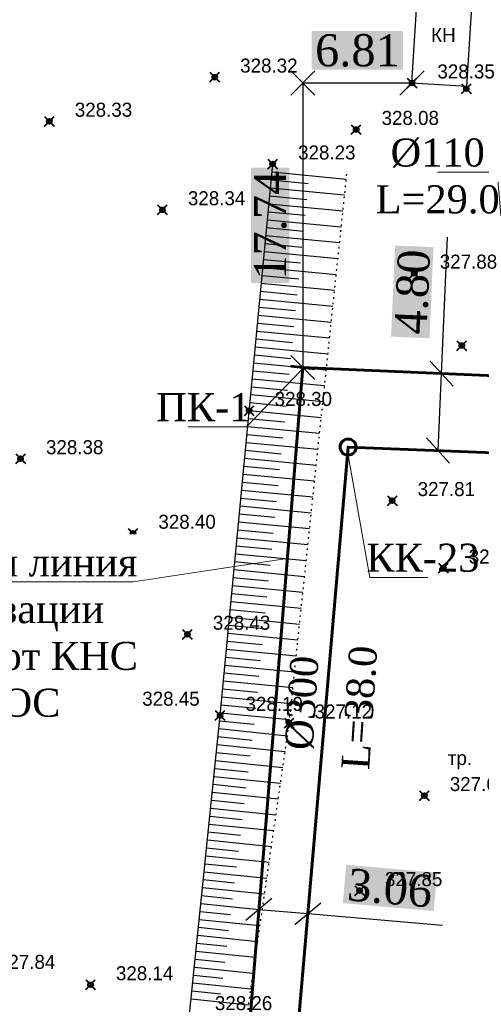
# Model space of a CAD drawing. Header units: metres. Extents: x 703769 to 722343, y 4313031 to 4317457.
# Tile 372 of 409: x 708340 to 708368, y 4316337 to 4316399. Entities that reach past the tile are written whole.
import ezdxf
from ezdxf import colors
from ezdxf.entities.mleader import LeaderData, LeaderLine
from ezdxf.math import Vec2, Vec3

# ---------------------------------------------------------------- set-up
doc = ezdxf.new("R2010")
doc.units = ezdxf.units.M
doc.header["$LTSCALE"] = 0.5
doc.header["$PDMODE"] = 35
doc.header["$PDSIZE"] = 0.3
doc.linetypes.add('ДОРОГИ_СТРОЯЩ', pattern=[9, 8, -1])
doc.linetypes.add('Контура низ откосов  Штриховая 0.1-0.5 - - - - - - -', pattern=[0.6, 0.1, -0.5])
for name, color, linetype in [('(004) Точки рельефа', 7, 'Continuous'), ('(007) Здания', 7, 'Continuous'), ('(025) Дорога', 7, 'Continuous'), ('(035) Откосы', 7, 'Continuous')]:
    doc.layers.add(name, color=color, linetype=linetype)
for name, color, linetype, lineweight in [('HK1', 36, 'Continuous', 60), ('ВК_В1', 134, 'Continuous', 40), ('ВОДОПРОВОД текст', 7, 'Continuous', 50)]:
    doc.layers.add(name, color=color, linetype=linetype, lineweight=lineweight)
doc.styles.add('BM-431', font='txt')
doc.styles.add('D-431', font='txt')
doc.styles.add('Interproekt', font='isocpeur.ttf', dxfattribs={"width": 0.95, "oblique": 15})
doc.styles.add('P-131', font='txt')
doc.styles.get("Standard").update_dxf_attribs({"font": 'times.ttf'})
doc.styles.add('Times New Roman', font='times.ttf')
doc.dimstyles.new('300', dxfattribs={"dimtxt": 2, "dimasz": 1.5, "dimexe": 0, "dimexo": 0, "dimgap": 1, "dimtad": 1, "dimzin": 0, "dimdsep": 46, "dimtxsty": 'Standard', "dimblk": 'OBLIQUE', "dimcen": 0, "dimclrd": 1, "dimclre": 1, "dimclrt": 1, "dimadec": 1, "dimazin": 0, "dimtfac": 1, "dimtofl": 0, "dimtmove": 0, "dimatfit": 3, "dimfxl": 3, "dimtfill": 2, "dimtfillclr": 7, "dimtolj": 1, "dimtzin": 0, "dimlwd": 25, "dimlwe": -1, "dimarcsym": 0})

# ---------------------------------------------------------------- blocks, each defined once
blk = doc.blocks.new('_Dot')
at = {"color": 0, "linetype": 'ByBlock', "lineweight": -2}
blk.add_line((-0.5, 0), (-1, 0), dxfattribs=at)
at = {"color": 0, "linetype": 'ByBlock', "const_width": 0.5}
blk.add_lwpolyline([(-0.25, 0, 1), (0.25, 0, 1)], format="xyb", close=True, dxfattribs=at)
blk = doc.blocks.new('*U279')
at = {"color": 1, "lineweight": 60, "flags": 128}
blk.add_lwpolyline([(-0.015, -0.757), (0.015, 0.757)], dxfattribs=at)
blk = doc.blocks.new('*U280')
at = {"color": 0, "linetype": 'ByBlock', "lineweight": -2, "transparency": 16777216, "rotation": 265.3607036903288}
blk.add_blockref('*U279', (708357.248, 4316377.175), dxfattribs=at)
blk = doc.blocks.new('A$C462cf302')
at = {"layer": '(007) Здания', "elevation": 0.801}
blk.add_lwpolyline([(-6.11, 100.487), (-6.483, 94.527), (-9.874, 94.739), (-9.5, 100.699)], close=True, dxfattribs=at)
at = {"layer": '(035) Откосы'}
for p, q in [((-18.609, 89.191, -0.341), (-13.97, 88.749, -0.341)), ((-18.657, 88.695, -0.341), (-16.34, 88.474, -0.341)), ((-18.704, 88.2, -0.341), (-14.074, 87.758, -0.341)), ((-18.799, 87.208, -0.341), (-14.179, 86.767, -0.341)), ((-18.751, 87.704, -0.341), (-16.439, 87.483, -0.341)), ((-18.846, 86.712, -0.341), (-16.538, 86.492, -0.341)), ((-18.893, 86.216, -0.341), (-14.283, 85.776, -0.341)), ((-18.94, 85.72, -0.341), (-16.638, 85.501, -0.341)), ((-19.035, 84.728, -0.341), (-16.737, 84.509, -0.341)), ((-18.988, 85.224, -0.341), (-14.387, 84.786, -0.341)), ((-19.082, 84.233, -0.341), (-14.491, 83.795, -0.341)), ((-19.13, 83.737, -0.341), (-16.836, 83.518, -0.341)), ((-19.177, 83.241, -0.341), (-14.595, 82.804, -0.341)), ((-19.224, 82.745, -0.341), (-16.935, 82.527, -0.341)), ((-19.319, 81.753, -0.341), (-17.035, 81.536, -0.341)), ((-19.271, 82.249, -0.341), (-14.699, 81.813, -0.341)), ((-19.366, 81.257, -0.341), (-14.803, 80.822, -0.341)), ((-19.413, 80.762, -0.341), (-17.134, 80.544, -0.341)), ((-19.46, 80.266, -0.341), (-14.907, 79.832, -0.341)), ((-19.555, 79.274, -0.341), (-15.011, 78.841, -0.341)), ((-19.508, 79.77, -0.341), (-17.233, 79.553, -0.341)), ((-19.602, 78.778, -0.341), (-17.333, 78.562, -0.341)), ((-19.65, 78.282, -0.341), (-15.115, 77.85, -0.341)), ((-19.697, 77.786, -0.341), (-17.432, 77.57, -0.341)), ((-19.791, 76.795, -0.341), (-17.531, 76.579, -0.341)), ((-19.744, 77.29, -0.341), (-15.219, 76.859, -0.341)), ((-19.839, 76.299, -0.341), (-15.323, 75.868, -0.341)), ((-19.886, 75.803, -0.341), (-17.631, 75.588, -0.341)), ((-19.933, 75.307, -0.341), (-15.427, 74.877, -0.341)), ((-20.028, 74.315, -0.341), (-15.531, 73.887, -0.341)), ((-19.981, 74.811, -0.341), (-17.73, 74.597, -0.341)), ((-20.075, 73.819, -0.341), (-17.829, 73.605, -0.341)), ((-20.122, 73.324, -0.341), (-15.635, 72.896, -0.341)), ((-20.17, 72.828, -0.341), (-17.929, 72.614, -0.341)), ((-20.264, 71.836, -0.341), (-18.028, 71.623, -0.341)), ((-20.217, 72.332, -0.341), (-15.74, 71.905, -0.341)), ((-20.312, 71.34, -0.341), (-15.844, 70.914, -0.341)), ((-20.359, 70.844, -0.341), (-18.127, 70.631, -0.341)), ((-20.406, 70.348, -0.341), (-15.948, 69.923, -0.341)), ((-20.453, 69.853, -0.341), (-18.227, 69.64, -0.341)), ((-20.548, 68.861, -0.341), (-18.326, 68.649, -0.341)), ((-20.501, 69.357, -0.341), (-16.052, 68.932, -0.341)), ((-20.595, 68.365, -0.341), (-16.156, 67.942, -0.341)), ((-20.642, 67.869, -0.341), (-18.425, 67.658, -0.341)), ((-20.69, 67.373, -0.341), (-16.26, 66.951, -0.341)), ((-20.784, 66.381, -0.341), (-16.364, 65.96, -0.341)), ((-20.737, 66.877, -0.341), (-18.524, 66.666, -0.341)), ((-20.832, 65.886, -0.341), (-18.624, 65.675, -0.341)), ((-20.879, 65.39, -0.341), (-16.468, 64.969, -0.341)), ((-20.926, 64.894, -0.341), (-18.723, 64.684, -0.341)), ((-21.021, 63.902, -0.341), (-18.822, 63.693, -0.341)), ((-20.973, 64.398, -0.341), (-16.572, 63.978, -0.341)), ((-21.068, 63.406, -0.341), (-16.676, 62.988, -0.341)), ((-21.115, 62.91, -0.341), (-18.922, 62.701, -0.341)), ((-21.163, 62.415, -0.341), (-16.78, 61.997, -0.341)), ((-21.257, 61.423, -0.341), (-16.884, 61.006, -0.341)), ((-21.21, 61.919, -0.341), (-19.021, 61.71, -0.341)), ((-21.304, 60.927, -0.341), (-19.12, 60.719, -0.341)), ((-21.352, 60.431, -0.341), (-16.988, 60.015, -0.341)), ((-21.399, 59.935, -0.341), (-19.22, 59.727, -0.341)), ((-21.494, 58.944, -0.341), (-19.319, 58.736, -0.341)), ((-21.446, 59.439, -0.341), (-17.092, 59.024, -0.341)), ((-21.541, 58.448, -0.341), (-17.197, 58.033, -0.341)), ((-21.588, 57.952, -0.341), (-19.418, 57.745, -0.341)), ((-21.635, 57.456, -0.341), (-17.301, 57.043, -0.341)), ((-21.683, 56.96, -0.341), (-19.518, 56.754, -0.341)), ((-21.777, 55.968, -0.341), (-19.617, 55.762, -0.341)), ((-21.73, 56.464, -0.341), (-17.405, 56.052, -0.341)), ((-21.824, 55.472, -0.341), (-17.509, 55.061, -0.341)), ((-21.874, 54.977, -0.341), (-19.725, 54.757, -0.341)), ((-21.925, 54.481, -0.341), (-17.646, 54.043, -0.341)), ((-22.026, 53.49, -0.341), (-17.789, 53.056, -0.341)), ((-21.976, 53.986, -0.341), (-19.847, 53.768, -0.341)), ((-22.077, 52.995, -0.341), (-19.968, 52.779, -0.341)), ((-22.128, 52.499, -0.341), (-17.931, 52.069, -0.341)), ((-22.179, 52.004, -0.341), (-20.09, 51.79, -0.341)), ((-22.28, 51.013, -0.341), (-20.212, 50.801, -0.341)), ((-22.23, 51.508, -0.341), (-18.073, 51.082, -0.341)), ((-22.331, 50.517, -0.341), (-18.215, 50.095, -0.341)), ((-22.382, 50.022, -0.341), (-20.334, 49.812, -0.341)), ((-22.433, 49.526, -0.341), (-18.357, 49.108, -0.341)), ((-22.534, 48.535, -0.341), (-18.5, 48.122, -0.341)), ((-22.484, 49.031, -0.341), (-20.456, 48.823, -0.341)), ((-22.585, 48.04, -0.341), (-20.578, 47.834, -0.341)), ((-22.636, 47.544, -0.341), (-18.642, 47.135, -0.341)), ((-22.687, 47.049, -0.341), (-20.7, 46.845, -0.341)), ((-22.788, 46.058, -0.341), (-20.822, 45.856, -0.341)), ((-22.737, 46.553, -0.341), (-18.784, 46.148, -0.341)), ((-22.839, 45.562, -0.341), (-18.926, 45.161, -0.341)), ((-22.89, 45.066, -0.341), (-20.944, 44.867, -0.341)), ((-22.941, 44.571, -0.341), (-19.068, 44.174, -0.341)), ((-22.991, 44.075, -0.341), (-21.065, 43.878, -0.341)), ((-23.093, 43.084, -0.341), (-21.187, 42.889, -0.341)), ((-23.042, 43.58, -0.341), (-19.211, 43.187, -0.341)), ((-23.144, 42.589, -0.341), (-19.353, 42.2, -0.341)), ((-23.195, 42.093, -0.341), (-21.309, 41.9, -0.341)), ((-23.245, 41.598, -0.341), (-19.495, 41.213, -0.341)), ((-23.347, 40.607, -0.341), (-19.637, 40.227, -0.341)), ((-23.296, 41.102, -0.341), (-21.431, 40.911, -0.341)), ((-23.398, 40.111, -0.341), (-21.553, 39.922, -0.341)), ((-23.448, 39.616, -0.341), (-19.779, 39.24, -0.341)), ((-23.499, 39.12, -0.341), (-21.675, 38.933, -0.341)), ((-23.601, 38.129, -0.341), (-21.797, 37.944, -0.341)), ((-23.55, 38.625, -0.341), (-19.921, 38.253, -0.341)), ((-23.652, 37.634, -0.341), (-20.064, 37.266, -0.341))]:
    blk.add_line(p, q, dxfattribs=at)
at = {"layer": '(035) Откосы', "elevation": -0.341, "flags": 128}
blk.add_lwpolyline([(-25.328, 21.282), (-21.841, 55.303), (-18.562, 89.687)], dxfattribs=at)
at = {"layer": '(035) Откосы', "linetype": 'Контура низ откосов  Штриховая 0.1-0.5 - - - - - - -', "elevation": -0.192}
blk.add_lwpolyline([(-22.403, 21.027), (-17.533, 54.833), (-13.938, 89.061)], dxfattribs=at)
at = {"color": 0, "linetype": 'ByBlock', "lineweight": -2, "transparency": 16777216}
for p in [(-22.175, 95.105, 0.883), (-9.874, 94.739, 0.908), (-6.492, 94.388, 0.887), (-32.489, 92.353, 0.892), (-13.357, 91.841, 0.639), (-6.179, 91.015, 0.402), (-18.562, 89.687, 0.79), (-25.438, 86.834, 0.904), (-9.727, 82.878, 0.445), (-6.768, 78.37, 0.297), (-20.028, 74.315, 0.859), (-34.285, 71.311, 0.945), (-11.107, 68.699, 0.374), (-27.275, 66.663, 0.965), (-7.923, 64.495, -0.186), (-23.876, 60.363, 0.992), (-28.281, 55.629, 1.01), (-21.841, 55.303, 0.75), (-17.533, 54.833, -0.323), (-9.104, 50.306, 0.229), (-13.144, 44.381, 0.415), (-29.925, 38.511, 0.702)]:
    blk.add_point(p, dxfattribs=at)
at = {"layer": '(004) Точки рельефа', "style": 'D-431'}
for s, p in [('328.32', (-20.589, 95.388, 0.883)), ('328.35', (-8.288, 95.022, 0.908)), ('328.33', (-30.903, 92.636, 0.892)), ('328.08', (-11.771, 92.124, 0.639)), ('328.23', (-16.976, 89.971, 0.79)), ('328.34', (-23.851, 87.117, 0.904)), ('327.88', (-8.141, 83.162, 0.445)), ('328.30', (-18.442, 74.599, 0.859)), ('328.38', (-32.699, 71.594, 0.945)), ('327.81', (-9.521, 68.982, 0.374)), ('328.40', (-25.689, 66.946, 0.965)), ('327.25', (-6.336, 64.776, -0.186)), ('328.43', (-22.29, 60.646, 0.992)), ('328.42', (-34.009, 56.251, 0.984)), ('328.45', (-26.695, 55.912, 1.01)), ('328.19', (-20.255, 55.587, 0.75)), ('327.12', (-15.947, 55.113, -0.323)), ('327.67', (-7.518, 50.591, 0.229)), ('327.85', (-11.558, 44.665, 0.415)), ('327.84', (-35.697, 39.501, 0.4)), ('328.14', (-28.339, 38.794, 0.702)), ('328.26', (-22.167, 36.928, 0.821))]:
    blk.add_text(s, height=0.875, dxfattribs=at).set_placement(p)
at = {"layer": '(007) Здания', "style": 'P-131'}
blk.add_text('КН', height=0.88, dxfattribs=at).set_placement((-8.681, 97.294, -327.439))
at = {"layer": '(025) Дорога', "linetype": 'ДОРОГИ_СТРОЯЩ', "style": 'BM-431'}
for s, p in [('A', (-31.968, 59.791, -327.439)), ('тр.', (-7.638, 52.213, -327.439))]:
    blk.add_text(s, height=0.875, dxfattribs=at).set_placement(p)
blk = doc.blocks.new('_Oblique')
at = {"color": 0, "linetype": 'ByBlock', "lineweight": -2}
blk.add_line((-0.5, -0.5), (0.5, 0.5), dxfattribs=at)
blk = doc.blocks.new('*D520')
at = {"color": 1, "lineweight": 25, "transparency": 16777216}
for p, q in [((708365.895, 4316376.8), (708366.264, 4316385.309)), ((708365.686, 4316372), (708365.895, 4316376.8))]:
    blk.add_line(p, q, dxfattribs=at)
at = {"layer": 'Defpoints', "color": 0, "lineweight": 40, "transparency": 16777216}
for p in [(708365.895, 4316376.8), (708365.895, 4316376.8), (708365.686, 4316372)]:
    blk.add_point(p, dxfattribs=at)
at = {"color": 1, "lineweight": 25, "transparency": 16777216, "xscale": 1.5, "yscale": 1.5, "zscale": 1.5}
for p, rotation in [((708365.895, 4316376.8), 87.51500764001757), ((708365.686, 4316372), 267.5150076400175)]:
    blk.add_blockref('_Oblique', p, dxfattribs=dict(at, rotation=rotation))
at = {"color": 1, "lineweight": 40, "transparency": 16777216, "insert": (708364.093, 4316381.891), "char_height": 2, "attachment_point": 5, "rotation": 87.51501, "bg_fill": 1, "box_fill_scale": 1.1, "bg_fill_color": 7, "bg_fill_true_color": 16777215, "bg_fill_transparency": 0}
blk.add_mtext('\\A1;4.80', dxfattribs=at)
blk = doc.blocks.new('*D590')
at = {"color": 1, "lineweight": 25, "transparency": 16777216}
blk.add_line((708364.054, 4316394.916), (708357.248, 4316394.916), dxfattribs=at)
at = {"layer": 'Defpoints', "color": 0, "lineweight": 40, "transparency": 16777216}
for p in [(708357.248, 4316394.916), (708357.248, 4316394.916), (708364.054, 4316394.916, 327.945)]:
    blk.add_point(p, dxfattribs=at)
at = {"color": 1, "lineweight": 25, "transparency": 16777216, "xscale": 1.5, "yscale": 1.5, "zscale": 1.5, "rotation": 180}
blk.add_blockref('_Oblique', (708357.248, 4316394.916), dxfattribs=at)
at = {"color": 1, "lineweight": 25, "transparency": 16777216, "xscale": 1.5, "yscale": 1.5, "zscale": 1.5}
blk.add_blockref('_Oblique', (708364.054, 4316394.916), dxfattribs=at)
at = {"color": 1, "lineweight": 40, "transparency": 16777216, "insert": (708360.651, 4316396.936), "char_height": 2, "attachment_point": 5, "bg_fill": 1, "box_fill_scale": 1.1, "bg_fill_color": 7, "bg_fill_true_color": 16777215, "bg_fill_transparency": 0}
blk.add_mtext('\\A1;6.81', dxfattribs=at)
blk = doc.blocks.new('*D591')
at = {"color": 1, "transparency": 16777216}
blk.add_line((708357.248, 4316394.916), (708357.248, 4316394.916), dxfattribs=at)
at = {"color": 1, "lineweight": 25, "transparency": 16777216}
blk.add_line((708357.248, 4316394.916), (708357.248, 4316377.175), dxfattribs=at)
at = {"layer": 'Defpoints', "color": 0, "lineweight": 40, "transparency": 16777216}
for p in [(708357.248, 4316394.916), (708357.248, 4316377.175, 326.803), (708357.248, 4316377.175)]:
    blk.add_point(p, dxfattribs=at)
at = {"color": 1, "lineweight": 25, "transparency": 16777216, "xscale": 1.5, "yscale": 1.5, "zscale": 1.5}
for p, rotation in [((708357.248, 4316394.916), 90), ((708357.248, 4316377.175), 270)]:
    blk.add_blockref('_Oblique', p, dxfattribs=dict(at, rotation=rotation))
at = {"color": 1, "lineweight": 40, "transparency": 16777216, "insert": (708355.228, 4316386.046), "char_height": 2, "attachment_point": 5, "rotation": 90, "bg_fill": 1, "box_fill_scale": 1.1, "bg_fill_color": 7, "bg_fill_true_color": 16777215, "bg_fill_transparency": 0}
blk.add_mtext('\\A1;17.74', dxfattribs=at)
blk = doc.blocks.new('*D592')
at = {"color": 1, "lineweight": 25, "transparency": 16777216}
for p, q in [((708354.506, 4316343.386), (708357.554, 4316343.122)), ((708357.554, 4316343.122), (708365.957, 4316342.395))]:
    blk.add_line(p, q, dxfattribs=at)
at = {"layer": 'Defpoints', "color": 0, "lineweight": 40, "transparency": 16777216}
for p in [(708354.506, 4316343.386, 326.803), (708357.554, 4316343.122), (708357.554, 4316343.122)]:
    blk.add_point(p, dxfattribs=at)
at = {"color": 1, "lineweight": 25, "transparency": 16777216, "xscale": 1.5, "yscale": 1.5, "zscale": 1.5}
for p, rotation in [((708354.506, 4316343.386), 175.055184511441), ((708357.554, 4316343.122), 355.055184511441)]:
    blk.add_blockref('_Oblique', p, dxfattribs=dict(at, rotation=rotation))
at = {"color": 1, "lineweight": 40, "transparency": 16777216, "insert": (708362.677, 4316344.707), "char_height": 2, "attachment_point": 5, "rotation": 355.05518, "bg_fill": 1, "box_fill_scale": 1.1, "bg_fill_color": 7, "bg_fill_true_color": 16777215, "bg_fill_transparency": 0}
blk.add_mtext('\\A1;3.06', dxfattribs=at)

msp = doc.modelspace()

# ---------------------------------------------------------------- linework, layer by layer
at = {"color": 7, "lineweight": 60, "flags": 128}
msp.add_lwpolyline([(708357.248, 4316377.175), (708348.812, 4316273.22), (708353.557, 4316257.858), (708353.557, 4316257.858), (708347.85, 4316184.516), (708345.678, 4316161.373), (708341.109, 4316137.997), (708335.61, 4316072.004), (708331.974, 4316031.837), (708328.458, 4315988.492), (708323.014, 4315931.637), (708323.014, 4315931.637), (708318.91, 4315884.75), (708318.91, 4315884.75), (708310.198, 4315791.027), (708310.198, 4315791.027), (708309.338, 4315780.95), (708304.899, 4315683.04), (708304.899, 4315683.04), (708296.663, 4315617.1)], dxfattribs=at)
at = {"color": 36, "lineweight": 60, "flags": 128}
msp.add_lwpolyline([(708849.979, 4316259.016), (708779.419, 4316261.757), (708724.333, 4316263.099), (708650.082, 4316265.305), (708650.082, 4316265.305), (708634.483, 4316265.636), (708600.134, 4316267.477), (708550.208, 4316270.192), (708500.283, 4316272.931), (708450.381, 4316276.057), (708450.381, 4316276.057), (708400.454, 4316278.695), (708400.454, 4316278.695), (708352.334, 4316282.781), (708360.071, 4316372.218), (708380.369, 4316371.429)], dxfattribs=at)
at = {"layer": 'HK1'}
msp.add_circle((708360.071, 4316372.218), 0.5, dxfattribs=at)

# ---------------------------------------------------------------- dimensions: what is measured, and where the dimension line sits
at = {"color": 1, "lineweight": 40}
for p1, p2, picture, middle in [((708364.054, 4316394.916, 327.945), (708357.248, 4316394.916), '*D590', (708360.651, 4316396.936)), ((708354.506, 4316343.386, 326.803), (708357.554, 4316343.122), '*D592', (708362.677, 4316344.707))]:
    dim = msp.add_aligned_dim(p1=p1, p2=p2, distance=0, dimstyle='300', dxfattribs=at)
    dim.commit()
    dim.dimension.update_dxf_attribs({"geometry": picture, "text_midpoint": middle})

# ---------------------------------------------------------------- next in the draw order: texts
at = {"layer": 'ВОДОПРОВОД текст', "color": 7, "linetype": 'Continuous', "lineweight": 50, "char_height": 1.75, "width": 7.48307, "attachment_point": 5, "rotation": 86.22547, "style": 'Times New Roman', "bg_fill": 3, "box_fill_scale": 1, "bg_fill_color": 256, "bg_fill_transparency": 16714492}
for s, insert in [('%%C300', (708357.21, 4316356.265, -404.593)), ('L=38.0', (708360.784, 4316355.971, 41.38))]:
    msp.add_mtext(s, dxfattribs=dict(at, insert=insert))

# ---------------------------------------------------------------- next in the draw order: leaders
at = {"layer": 'ВК_В1', "color": 7, "lineweight": 13}
ml = msp.add_multileader_mtext('Standard', dxfattribs=at)
ml.set_content('{\\fTimes New Roman|b0|i0|c204|p18;\\Q0;\\W1;КК-\\fTimes New Roman|b0|i0|c0|p18;23}', color=7, style='Interproekt')
ml.set_leader_properties(color=256, linetype='Continuous', lineweight=13)
ml.set_arrow_properties(name='DOT')
ml.build(insert=Vec2(0, 0))
ml.multileader.update_dxf_attribs({"text_left_attachment_type": 6, "text_right_attachment_type": 6, "dogleg_length": 0, "arrow_head_size": 0.00144})
ctx = ml.context
ctx.base_point, ctx.char_height, ctx.arrow_head_size, ctx.landing_gap_size, ctx.plane_origin = Vec3(708361.416, 4316364.092), 1.75, 0.00144, 0.0008, Vec3(709232.852, 4316407.644)
ctx.left_attachment, ctx.right_attachment, ctx.text_align_type = 6, 6, 1
notes = []
notes.append((ctx, [(0, (1, 1, 0), (708361.416, 4316364.092), (1, 0), 0, [(0, [(708360.071, 4316371.718)], 0, [])])]))
ctx.mtext.insert, ctx.mtext.rotation, ctx.mtext.width, ctx.mtext.alignment, ctx.mtext.flow_direction = Vec3(708364.732, 4316366.192), 6.283185, 3.59135, 2, 5
ctx.mtext.has_bg_fill, ctx.mtext.bg_color, ctx.mtext.bg_scale_factor, ctx.mtext.bg_transparency, ctx.mtext.use_window_bg_color = 1, -1027028792, 1.5, 0, 1
for ctx, leaders in notes:
    for number, flags, end, landing, length, lines in leaders:
        leader = LeaderData()
        leader.index, (leader.has_last_leader_line, leader.has_dogleg_vector, leader.attachment_direction) = number, flags
        leader.last_leader_point, leader.dogleg_vector, leader.dogleg_length = Vec3(end), Vec3(landing), length
        for number, points, colour, breaks in lines:
            line = LeaderLine()
            line.index, line.vertices, line.color, line.breaks = number, Vec3.list(points), colors.encode_raw_color(colour), breaks
            leader.lines.append(line)
        ctx.leaders.append(leader)

# ---------------------------------------------------------------- next in the draw order: block references
at = {"color": 36, "lineweight": 60}
msp.add_blockref('*U280', (0, 0), dxfattribs=at)

# ---------------------------------------------------------------- next in the draw order: leaders
at = {"layer": 'ВК_В1', "color": 7, "lineweight": 13}
ml = msp.add_multileader_mtext('Standard', dxfattribs=at)
ml.set_content('{\\fTimes New Roman|b0|i0|c204|p18;\\Q0;\\W1;ПК-\\fTimes New Roman|b0|i0|c0|p18;1}', color=7, style='Interproekt')
ml.set_leader_properties(color=256, linetype='Continuous', lineweight=13)
ml.set_arrow_properties(name='DOT')
ml.build(insert=Vec2(0, 0))
ml.multileader.update_dxf_attribs({"text_left_attachment_type": 6, "text_right_attachment_type": 6, "dogleg_length": 0, "arrow_head_size": 0.00144})
ctx = ml.context
ctx.base_point, ctx.char_height, ctx.arrow_head_size, ctx.landing_gap_size, ctx.plane_origin = Vec3(708348.351, 4316373.479), 1.75, 0.00144, 0.0008, Vec3(709218.178, 4316414.242)
ctx.left_attachment, ctx.right_attachment, ctx.text_align_type = 6, 6, 1
notes = []
notes.append((ctx, [(1, (1, 1, 0), (708353.733, 4316373.479), (-1, 0), 0, [(0, [(708357.31, 4316377.172)], 0, [])])]))
ctx.mtext.insert, ctx.mtext.rotation, ctx.mtext.width, ctx.mtext.alignment, ctx.mtext.flow_direction = Vec3(708351.042, 4316375.579), 6.283185, 3.59135, 2, 5
ctx.mtext.has_bg_fill, ctx.mtext.bg_color, ctx.mtext.bg_scale_factor, ctx.mtext.bg_transparency, ctx.mtext.use_window_bg_color = 1, -1027028792, 1.5, 0, 1
for ctx, leaders in notes:
    for number, flags, end, landing, length, lines in leaders:
        leader = LeaderData()
        leader.index, (leader.has_last_leader_line, leader.has_dogleg_vector, leader.attachment_direction) = number, flags
        leader.last_leader_point, leader.dogleg_vector, leader.dogleg_length = Vec3(end), Vec3(landing), length
        for number, points, colour, breaks in lines:
            line = LeaderLine()
            line.index, line.vertices, line.color, line.breaks = number, Vec3.list(points), colors.encode_raw_color(colour), breaks
            leader.lines.append(line)
        ctx.leaders.append(leader)

# ---------------------------------------------------------------- next in the draw order: linework, layer by layer
at = {"color": 7, "lineweight": 60, "flags": 128}
msp.add_lwpolyline([(708357.248, 4316377.175), (708385.998, 4316375.928), (708385.76, 4316370.842), (708383.346, 4316371.014)], dxfattribs=at)

# ---------------------------------------------------------------- next in the draw order: block references
at = {"color": 1, "lineweight": 40}
msp.add_blockref('A$C462cf302', (708373.928, 4316300.177, 327.144), dxfattribs=at)

# ---------------------------------------------------------------- next in the draw order: dimensions: what is measured, and where the dimension line sits
dim = msp.add_aligned_dim(p1=(708357.248, 4316394.916), p2=(708357.248, 4316377.175, 326.803), distance=0, dimstyle='300', dxfattribs=at)
dim.commit()
dim.dimension.update_dxf_attribs({"geometry": '*D591', "text_midpoint": (708355.228, 4316386.046)})

# ---------------------------------------------------------------- next in the draw order: leaders
at = {"layer": 'ВК_В1', "color": 7, "lineweight": 13}
ml = msp.add_multileader_mtext('Standard', dxfattribs=at)
ml.set_content('{\\fTimes New Roman|b0|i0|c204|p18;\\Q0;\\W1;%%C\\fTimes New Roman|b0|i0|c0|p18;11\\fTimes New Roman|b0|i0|c204|p18;0\\fTimes New Roman|b0|i0|c0|p18;\\P\\fTimes New Roman|b0|i0|c204|p18;L=\\fTimes New Roman|b0|i0|c0|p18;29\\fTimes New Roman|b0|i0|c204|p18;.0}', color=7, style='Interproekt')
ml.set_leader_properties(color=256, linetype='Continuous', lineweight=13)
ml.set_arrow_properties(name='DOT')
ml.build(insert=Vec2(0, 0))
ml.multileader.update_dxf_attribs({"text_left_attachment_type": 6, "text_right_attachment_type": 6, "dogleg_length": 0, "arrow_head_size": 0.00144})
ctx = ml.context
ctx.base_point, ctx.char_height, ctx.arrow_head_size, ctx.landing_gap_size, ctx.plane_origin = Vec3(708361.949, 4316389.357), 1.75, 0.00144, 0.0008, Vec3(709232.242, 4316428.644)
ctx.left_attachment, ctx.right_attachment, ctx.text_align_type = 6, 6, 1
notes = []
notes.append((ctx, [(1, (1, 1, 0), (708369.365, 4316389.357), (-1, 0), 0, [(0, [(708370.435, 4316376.603)], 0, [])])]))
ctx.mtext.insert, ctx.mtext.rotation, ctx.mtext.width, ctx.mtext.alignment, ctx.mtext.flow_direction = Vec3(708365.657, 4316391.457), 6.283185, 3.68501, 2, 5
ctx.mtext.has_bg_fill, ctx.mtext.bg_color, ctx.mtext.bg_scale_factor, ctx.mtext.bg_transparency, ctx.mtext.use_window_bg_color = 1, -1027028792, 1.5, 0, 1
ml = msp.add_multileader_mtext('Standard', dxfattribs=at)
ml.set_content('{\\fTimes New Roman|b0|i0|c204|p18;\\Q0;\\W1;Напорная линия канализации\\fTimes New Roman|b0|i0|c0|p18; %%C110\\fTimes New Roman|b0|i0|c204|p18;мм от КНС до ЛОС}', color=7, style='Interproekt')
ml.set_leader_properties(color=256, linetype='Continuous', lineweight=13)
ml.set_arrow_properties(name='DOT')
ml.build(insert=Vec2(0, 0))
ml.multileader.update_dxf_attribs({"text_left_attachment_type": 6, "text_right_attachment_type": 6, "dogleg_length": 0, "arrow_head_size": 0.00144})
ctx = ml.context
ctx.base_point, ctx.char_height, ctx.arrow_head_size, ctx.landing_gap_size, ctx.plane_origin = Vec3(708328.802, 4316363.804, -327.21), 1.75, 0.00144, 0.0008, Vec3(709200.238, 4316407.356, -327.21)
ctx.left_attachment, ctx.right_attachment, ctx.text_align_type = 6, 6, 1
notes.append((ctx, [(1, (1, 1, 0), (708346.672, 4316363.804, -327.21), (-1, 0), 0, [(0, [(708356.281, 4316365.258, -327.21)], 0, [])])]))
ctx.mtext.insert, ctx.mtext.rotation, ctx.mtext.width, ctx.mtext.alignment, ctx.mtext.flow_direction = Vec3(708337.737, 4316365.904, -327.21), 6.283185, 19.19937, 2, 5
ctx.mtext.has_bg_fill, ctx.mtext.bg_color, ctx.mtext.bg_scale_factor, ctx.mtext.bg_transparency, ctx.mtext.use_window_bg_color = 1, -1027028792, 1.5, 0, 1
for ctx, leaders in notes:
    for number, flags, end, landing, length, lines in leaders:
        leader = LeaderData()
        leader.index, (leader.has_last_leader_line, leader.has_dogleg_vector, leader.attachment_direction) = number, flags
        leader.last_leader_point, leader.dogleg_vector, leader.dogleg_length = Vec3(end), Vec3(landing), length
        for number, points, colour, breaks in lines:
            line = LeaderLine()
            line.index, line.vertices, line.color, line.breaks = number, Vec3.list(points), colors.encode_raw_color(colour), breaks
            leader.lines.append(line)
        ctx.leaders.append(leader)

# ---------------------------------------------------------------- next in the draw order: dimensions: what is measured, and where the dimension line sits
at = {"color": 1, "lineweight": 40}
dim = msp.add_aligned_dim(p1=(708365.686, 4316372), p2=(708365.895, 4316376.8), distance=0, dimstyle='300', dxfattribs=at)
dim.commit()
dim.dimension.update_dxf_attribs({"geometry": '*D520', "text_midpoint": (708364.093, 4316381.891)})

doc.saveas('drawing.dxf')
